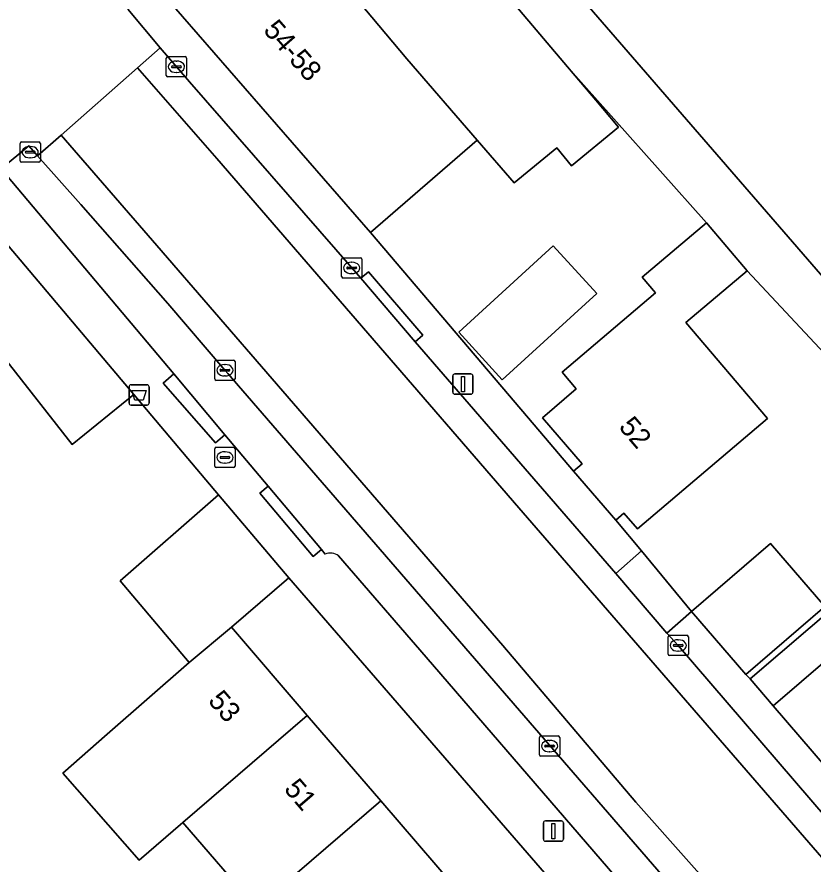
# Model space of a CAD drawing. Extents: x 162172 to 163187, y 382874 to 383685.
# Drawn here: x 162523.12 to 162562.36, y 383350.1 to 383391.83 of the extents above; entities that cross this region are included whole.
import ezdxf

# ---------------------------------------------------------------- set-up
doc = ezdxf.new("R2010")
doc.units = 0
for name, color, linetype in [('IMGEO_Afvalbak', 7, 'Continuous'), ('IMGEO_Brandkraan', 7, 'Continuous'), ('IMGEO_Erf', 7, 'Continuous'), ('IMGEO_Kolk', 7, 'Continuous'), ('IMGEO_Lichtmast', 7, 'Continuous'), ('IMGEO_Muur', 7, 'Continuous'), ('IMGEO_Pand', 7, 'Continuous'), ('IMGEO_Pand_nummerreeks', 7, 'Continuous'), ('IMGEO_Parkeervlak_open', 7, 'Continuous'), ('IMGEO_Rijbaan_lokaal_gesloten', 7, 'Continuous'), ('IMGEO_Rijbaan_lokaal_open', 7, 'Continuous'), ('IMGEO_Voetpad_open', 7, 'Continuous')]:
    doc.layers.add(name, color=color, linetype=linetype)

msp = doc.modelspace()

# ---------------------------------------------------------------- linework, layer by layer
at = {"layer": 'IMGEO_Afvalbak'}
for p, q in [((162528.645, 383372.811), (162528.645, 383373.611)), ((162528.645, 383373.611), (162528.645, 383372.811)), ((162528.745, 383373.711), (162529.535, 383373.711)), ((162529.535, 383373.711), (162528.745, 383373.711)), ((162529.635, 383373.611), (162529.635, 383372.811)), ((162529.635, 383372.811), (162529.635, 383373.611)), ((162529.535, 383372.711), (162528.745, 383372.711)), ((162528.745, 383372.711), (162529.535, 383372.711))]:
    msp.add_line(p, q, dxfattribs=at)
msp.add_lwpolyline([(162528.788, 383373.425), (162529.492, 383373.425), (162529.343, 383372.955), (162528.937, 383372.955), (162528.788, 383373.425)], dxfattribs=at)
for centre, start, end in [((162528.745, 383373.611), 90, 180), ((162528.745, 383373.611), 90, 180), ((162529.535, 383373.611), 0, 90), ((162529.535, 383373.611), 360, 90), ((162528.745, 383372.811), 180, 270), ((162528.745, 383372.811), 180, 270), ((162529.535, 383372.811), 270, 0), ((162529.535, 383372.811), 270, 0)]:
    msp.add_arc(centre, 0.1, start, end, dxfattribs=at)
at = {"layer": 'IMGEO_Brandkraan'}
for p, q in [((162532.946, 383370.629), (162533.798, 383370.629)), ((162532.871, 383369.703), (162532.871, 383370.555)), ((162533.359, 383370.409), (162533.384, 383370.409)), ((162533.872, 383370.555), (162533.872, 383369.703)), ((162533.13, 383370.123), (162533.13, 383370.135)), ((162533.568, 383370.086), (162533.17, 383370.086)), ((162533.173, 383370.172), (162533.571, 383370.172)), ((162533.382, 383369.849), (162533.357, 383369.849)), ((162533.614, 383370.135), (162533.614, 383370.123)), ((162533.798, 383369.629), (162532.946, 383369.629))]:
    msp.add_line(p, q, dxfattribs=at)
for points in [[(162532.946, 383370.629), (162533.798, 383370.629)], [(162532.871, 383369.703), (162532.871, 383370.555)], [(162533.872, 383370.555), (162533.872, 383369.703)], [(162533.798, 383369.629), (162532.946, 383369.629)]]:
    msp.add_lwpolyline(points, dxfattribs=at)
for centre, radius, start, end in [((162532.948, 383370.553), 0.0765, 91.552, 178.448), ((162532.948, 383370.553), 0.0765, 91.552, 178.448), ((162533.796, 383370.553), 0.0765, 1.552, 88.448), ((162533.796, 383370.553), 0.0765, 1.552, 88.448), ((162533.17, 383370.132), 0.0403, 85.8775, 175.7526), ((162533.167, 383370.122), 0.0366, 178.938, 274.7102), ((162533.571, 383370.129), 0.043, 264.8664, 352.4533), ((162533.575, 383370.134), 0.0386, 1.7309, 96.639), ((162532.948, 383369.705), 0.0765, 181.552, 268.448), ((162532.948, 383369.705), 0.0765, 181.552, 268.448), ((162533.796, 383369.705), 0.0765, 271.552, 358.448), ((162533.796, 383369.705), 0.0765, 271.552, 358.448)]:
    msp.add_arc(centre, radius, start, end, dxfattribs=at)
for centre, major_axis, ratio, start_param, end_param in [((162533.358, 383370.129), (-0.387, 0.002), 0.722429, 4.712389, 7.853982), ((162533.383, 383370.129), (-0.39, 0.002), 0.717154, 1.570796, 4.712389)]:
    msp.add_ellipse(centre, major_axis=major_axis, ratio=ratio, start_param=start_param, end_param=end_param, dxfattribs=at)
at = {"layer": 'IMGEO_Erf'}
for points in [[(162550.264, 383389.374), (162551.649, 383387.736), (162551.992, 383387.331), (162552.774, 383386.406), (162550.451, 383384.5), (162549.73, 383385.379), (162547.632, 383383.657), (162545.802, 383385.77), (162540.541, 383381.215), (162548.613, 383371.735), (162550.557, 383369.452), (162550.981, 383369.818), (162549.029, 383372.089), (162550.692, 383373.519), (162549.999, 383374.325), (162554.59, 383378.246), (162553.943, 383379.008), (162557.107, 383381.692)], [(162544.894, 383376.309), (162549.554, 383380.563), (162551.702, 383378.211), (162547.042, 383373.956)], [(162566.716, 383371.198), (162559.112, 383379.328), (162556.099, 383376.772), (162560.11, 383372.044), (162553.704, 383366.609), (162553.038, 383367.382), (162552.635, 383367.035), (162553.909, 383365.522), (162556.365, 383362.547), (162560.263, 383365.898), (162562.943, 383362.781), (162559.045, 383359.429), (162559.261, 383359.225), (162569.735, 383368.176)]]:
    msp.add_lwpolyline(points, close=True, dxfattribs=at)
for points in [[(162534.92, 383347.938), (162531.298, 383352.148), (162529.139, 383350.291), (162525.381, 383354.579), (162527.562, 383356.491), (162531.601, 383360.031), (162528.208, 383364.045), (162533.053, 383368.288), (162528.873, 383373.233), (162525.842, 383370.767), (162522.567, 383374.937)], [(162536.515, 383364.193), (162533.692, 383361.764), (162537.428, 383357.422), (162541.049, 383353.211), (162544.672, 383349.001), (162548.294, 383344.79), (162552.03, 383340.447), (162554.184, 383342.492)], [(162554.253, 383343.752), (162536.515, 383364.193)], [(162563.192, 383360.287), (162560.402, 383357.895), (162564.338, 383353.303)]]:
    msp.add_lwpolyline(points, dxfattribs=at)
at = {"layer": 'IMGEO_Kolk'}
for p, q in [((162530.556, 383389.878), (162531.408, 383389.878)), ((162530.481, 383388.952), (162530.481, 383389.804)), ((162530.783, 383389.421), (162531.181, 383389.421)), ((162530.969, 383389.658), (162530.994, 383389.658)), ((162531.482, 383389.804), (162531.482, 383388.952)), ((162530.74, 383389.372), (162530.74, 383389.384)), ((162531.178, 383389.335), (162530.78, 383389.335)), ((162530.992, 383389.098), (162530.967, 383389.098)), ((162531.224, 383389.384), (162531.224, 383389.372)), ((162531.408, 383388.878), (162530.556, 383388.878)), ((162523.346, 383385.673), (162524.198, 383385.673)), ((162523.271, 383384.747), (162523.271, 383385.599)), ((162523.759, 383385.453), (162523.784, 383385.453)), ((162524.272, 383385.599), (162524.272, 383384.747)), ((162523.53, 383385.167), (162523.53, 383385.179)), ((162523.968, 383385.13), (162523.57, 383385.13)), ((162523.573, 383385.216), (162523.971, 383385.216)), ((162523.782, 383384.893), (162523.757, 383384.893)), ((162524.014, 383385.179), (162524.014, 383385.167)), ((162524.198, 383384.673), (162523.346, 383384.673)), ((162539.12, 383379.043), (162539.12, 383379.895)), ((162539.195, 383379.969), (162540.047, 383379.969)), ((162540.121, 383379.895), (162540.121, 383379.043)), ((162539.379, 383379.463), (162539.379, 383379.475)), ((162539.817, 383379.426), (162539.419, 383379.426)), ((162539.422, 383379.512), (162539.82, 383379.512)), ((162539.608, 383379.749), (162539.633, 383379.749)), ((162539.863, 383379.475), (162539.863, 383379.463)), ((162539.631, 383379.189), (162539.606, 383379.189)), ((162540.047, 383378.969), (162539.195, 383378.969)), ((162532.868, 383374.003), (162532.868, 383374.855)), ((162532.943, 383374.929), (162533.795, 383374.929)), ((162533.869, 383374.855), (162533.869, 383374.003)), ((162533.127, 383374.423), (162533.127, 383374.435)), ((162533.565, 383374.386), (162533.167, 383374.386)), ((162533.17, 383374.472), (162533.568, 383374.472)), ((162533.356, 383374.709), (162533.381, 383374.709)), ((162533.611, 383374.435), (162533.611, 383374.423)), ((162533.379, 383374.149), (162533.354, 383374.149)), ((162533.795, 383373.929), (162532.943, 383373.929)), ((162555.215, 383360.44), (162555.215, 383361.292)), ((162555.29, 383361.366), (162556.142, 383361.366)), ((162555.703, 383361.146), (162555.728, 383361.146)), ((162556.216, 383361.292), (162556.216, 383360.44)), ((162555.474, 383360.86), (162555.474, 383360.872)), ((162555.912, 383360.823), (162555.514, 383360.823)), ((162555.517, 383360.909), (162555.915, 383360.909)), ((162555.958, 383360.872), (162555.958, 383360.86)), ((162556.142, 383360.366), (162555.29, 383360.366)), ((162555.726, 383360.586), (162555.701, 383360.586)), ((162548.874, 383355.482), (162548.874, 383356.334)), ((162548.949, 383356.408), (162549.801, 383356.408)), ((162549.362, 383356.188), (162549.387, 383356.188)), ((162549.875, 383356.334), (162549.875, 383355.482)), ((162549.133, 383355.902), (162549.133, 383355.914)), ((162549.571, 383355.865), (162549.173, 383355.865)), ((162549.176, 383355.951), (162549.574, 383355.951)), ((162549.385, 383355.628), (162549.36, 383355.628)), ((162549.617, 383355.914), (162549.617, 383355.902)), ((162549.801, 383355.408), (162548.949, 383355.408))]:
    msp.add_line(p, q, dxfattribs=at)
for points in [[(162530.556, 383389.878), (162531.408, 383389.878)], [(162530.481, 383388.952), (162530.481, 383389.804)], [(162531.482, 383389.804), (162531.482, 383388.952)], [(162531.408, 383388.878), (162530.556, 383388.878)], [(162523.346, 383385.673), (162524.198, 383385.673)], [(162523.271, 383384.747), (162523.271, 383385.599)], [(162524.272, 383385.599), (162524.272, 383384.747)], [(162524.198, 383384.673), (162523.346, 383384.673)], [(162539.12, 383379.043), (162539.12, 383379.895)], [(162539.195, 383379.969), (162540.047, 383379.969)], [(162540.121, 383379.895), (162540.121, 383379.043)], [(162540.047, 383378.969), (162539.195, 383378.969)], [(162532.868, 383374.003), (162532.868, 383374.855)], [(162532.943, 383374.929), (162533.795, 383374.929)], [(162533.869, 383374.855), (162533.869, 383374.003)], [(162533.795, 383373.929), (162532.943, 383373.929)], [(162555.215, 383360.44), (162555.215, 383361.292)], [(162555.29, 383361.366), (162556.142, 383361.366)], [(162556.216, 383361.292), (162556.216, 383360.44)], [(162556.142, 383360.366), (162555.29, 383360.366)], [(162548.874, 383355.482), (162548.874, 383356.334)], [(162548.949, 383356.408), (162549.801, 383356.408)], [(162549.875, 383356.334), (162549.875, 383355.482)], [(162549.801, 383355.408), (162548.949, 383355.408)]]:
    msp.add_lwpolyline(points, dxfattribs=at)
for centre, radius, start, end in [((162530.558, 383389.802), 0.0765, 91.552, 178.448), ((162530.558, 383389.802), 0.0765, 91.552, 178.448), ((162531.406, 383389.802), 0.0765, 1.552, 88.448), ((162531.406, 383389.802), 0.0765, 1.552, 88.448), ((162530.78, 383389.381), 0.0403, 85.8775, 175.7526), ((162531.185, 383389.383), 0.0386, 1.7309, 96.639), ((162530.777, 383389.371), 0.0366, 178.938, 274.7102), ((162531.181, 383389.378), 0.043, 264.8664, 352.4533), ((162530.558, 383388.954), 0.0765, 181.552, 268.448), ((162530.558, 383388.954), 0.0765, 181.552, 268.448), ((162531.406, 383388.954), 0.0765, 271.552, 358.448), ((162531.406, 383388.954), 0.0765, 271.552, 358.448), ((162523.348, 383385.597), 0.0765, 91.552, 178.448), ((162523.348, 383385.597), 0.0765, 91.552, 178.448), ((162524.196, 383385.597), 0.0765, 1.552, 88.448), ((162524.196, 383385.597), 0.0765, 1.552, 88.448), ((162523.57, 383385.176), 0.0403, 85.8775, 175.7526), ((162523.567, 383385.166), 0.0366, 178.938, 274.7102), ((162523.971, 383385.173), 0.043, 264.8664, 352.4533), ((162523.975, 383385.178), 0.0386, 1.7309, 96.639), ((162523.348, 383384.749), 0.0765, 181.552, 268.448), ((162523.348, 383384.749), 0.0765, 181.552, 268.448), ((162524.196, 383384.749), 0.0765, 271.552, 358.448), ((162524.196, 383384.749), 0.0765, 271.552, 358.448), ((162539.197, 383379.893), 0.0765, 91.552, 178.448), ((162539.197, 383379.893), 0.0765, 91.552, 178.448), ((162540.045, 383379.893), 0.0765, 1.552, 88.448), ((162540.045, 383379.893), 0.0765, 1.552, 88.448), ((162539.419, 383379.472), 0.0403, 85.8775, 175.7526), ((162539.416, 383379.462), 0.0366, 178.938, 274.7102), ((162539.82, 383379.469), 0.043, 264.8664, 352.4533), ((162539.824, 383379.474), 0.0386, 1.7309, 96.639), ((162539.197, 383379.045), 0.0765, 181.552, 268.448), ((162539.197, 383379.045), 0.0765, 181.552, 268.448), ((162540.045, 383379.045), 0.0765, 271.552, 358.448), ((162540.045, 383379.045), 0.0765, 271.552, 358.448), ((162532.945, 383374.853), 0.0765, 91.552, 178.448), ((162532.945, 383374.853), 0.0765, 91.552, 178.448), ((162533.793, 383374.853), 0.0765, 1.552, 88.448), ((162533.793, 383374.853), 0.0765, 1.552, 88.448), ((162533.167, 383374.432), 0.0403, 85.8775, 175.7526), ((162533.164, 383374.422), 0.0366, 178.938, 274.7102), ((162533.568, 383374.429), 0.043, 264.8664, 352.4533), ((162533.572, 383374.434), 0.0386, 1.7309, 96.639), ((162532.945, 383374.005), 0.0765, 181.552, 268.448), ((162532.945, 383374.005), 0.0765, 181.552, 268.448), ((162533.793, 383374.005), 0.0765, 271.552, 358.448), ((162533.793, 383374.005), 0.0765, 271.552, 358.448), ((162555.292, 383361.29), 0.0765, 91.552, 178.448), ((162555.292, 383361.29), 0.0765, 91.552, 178.448), ((162556.14, 383361.29), 0.0765, 1.552, 88.448), ((162556.14, 383361.29), 0.0765, 1.552, 88.448), ((162555.514, 383360.869), 0.0403, 85.8775, 175.7526), ((162555.511, 383360.859), 0.0366, 178.938, 274.7102), ((162555.915, 383360.866), 0.043, 264.8664, 352.4533), ((162555.919, 383360.871), 0.0386, 1.7309, 96.639), ((162555.292, 383360.442), 0.0765, 181.552, 268.448), ((162555.292, 383360.442), 0.0765, 181.552, 268.448), ((162556.14, 383360.442), 0.0765, 271.552, 358.448), ((162556.14, 383360.442), 0.0765, 271.552, 358.448), ((162548.951, 383356.332), 0.0765, 91.552, 178.448), ((162548.951, 383356.332), 0.0765, 91.552, 178.448), ((162549.799, 383356.332), 0.0765, 1.552, 88.448), ((162549.799, 383356.332), 0.0765, 1.552, 88.448), ((162549.173, 383355.911), 0.0403, 85.8775, 175.7526), ((162549.17, 383355.901), 0.0366, 178.938, 274.7102), ((162549.574, 383355.908), 0.043, 264.8664, 352.4533), ((162549.578, 383355.913), 0.0386, 1.7309, 96.639), ((162548.951, 383355.484), 0.0765, 181.552, 268.448), ((162548.951, 383355.484), 0.0765, 181.552, 268.448), ((162549.799, 383355.484), 0.0765, 271.552, 358.448), ((162549.799, 383355.484), 0.0765, 271.552, 358.448)]:
    msp.add_arc(centre, radius, start, end, dxfattribs=at)
for centre, major_axis, ratio, start_param, end_param in [((162530.968, 383389.378), (-0.387, 0.002), 0.722429, 4.712389, 7.853982), ((162530.993, 383389.378), (-0.39, 0.002), 0.717154, 1.570796, 4.712389), ((162523.758, 383385.173), (-0.387, 0.002), 0.722429, 4.712389, 7.853982), ((162523.783, 383385.173), (-0.39, 0.002), 0.717154, 1.570796, 4.712389), ((162539.607, 383379.469), (-0.387, 0.002), 0.722429, 4.712389, 7.853982), ((162539.632, 383379.469), (-0.39, 0.002), 0.717154, 1.570796, 4.712389), ((162533.355, 383374.429), (-0.387, 0.002), 0.722429, 4.712389, 7.853982), ((162533.38, 383374.429), (-0.39, 0.002), 0.717154, 1.570796, 4.712389), ((162555.702, 383360.866), (-0.387, 0.002), 0.722429, 4.712389, 7.853982), ((162555.727, 383360.866), (-0.39, 0.002), 0.717154, 1.570796, 4.712389), ((162549.361, 383355.908), (-0.387, 0.002), 0.722429, 4.712389, 7.853982), ((162549.386, 383355.908), (-0.39, 0.002), 0.717154, 1.570796, 4.712389)]:
    msp.add_ellipse(centre, major_axis=major_axis, ratio=ratio, start_param=start_param, end_param=end_param, dxfattribs=at)
at = {"layer": 'IMGEO_Lichtmast'}
for p, q in [((162544.605, 383373.344), (162544.605, 383374.144)), ((162544.605, 383374.144), (162544.605, 383373.344)), ((162544.705, 383374.244), (162545.495, 383374.244)), ((162545.495, 383374.244), (162544.705, 383374.244)), ((162545.595, 383374.144), (162545.595, 383373.344)), ((162545.595, 383373.344), (162545.595, 383374.144)), ((162545.495, 383373.244), (162544.705, 383373.244)), ((162544.705, 383373.244), (162545.495, 383373.244)), ((162549.069, 383351.322), (162549.069, 383352.122)), ((162549.069, 383352.122), (162549.069, 383351.322)), ((162549.169, 383352.222), (162549.959, 383352.222)), ((162549.959, 383352.222), (162549.169, 383352.222)), ((162550.059, 383352.122), (162550.059, 383351.322)), ((162550.059, 383351.322), (162550.059, 383352.122)), ((162549.959, 383351.222), (162549.169, 383351.222)), ((162549.169, 383351.222), (162549.959, 383351.222))]:
    msp.add_line(p, q, dxfattribs=at)
for points in [[(162545.025, 383374.119), (162545.175, 383374.119), (162545.175, 383373.369), (162545.025, 383373.369), (162545.025, 383374.119)], [(162549.489, 383352.097), (162549.639, 383352.097), (162549.639, 383351.347), (162549.489, 383351.347), (162549.489, 383352.097)]]:
    msp.add_lwpolyline(points, dxfattribs=at)
for centre, start, end in [((162544.705, 383374.144), 90, 180), ((162544.705, 383374.144), 90, 180), ((162545.495, 383374.144), 0, 90), ((162545.495, 383374.144), 360, 90), ((162544.705, 383373.344), 180, 270), ((162544.705, 383373.344), 180, 270), ((162545.495, 383373.344), 270, 0), ((162545.495, 383373.344), 270, 0), ((162549.169, 383352.122), 90, 180), ((162549.169, 383352.122), 90, 180), ((162549.959, 383352.122), 0, 90), ((162549.959, 383352.122), 360, 90), ((162549.169, 383351.322), 180, 270), ((162549.169, 383351.322), 180, 270), ((162549.959, 383351.322), 270, 0), ((162549.959, 383351.322), 270, 0)]:
    msp.add_arc(centre, 0.1, start, end, dxfattribs=at)
at = {"layer": 'IMGEO_Muur'}
msp.add_lwpolyline([(162548.613, 383371.735), (162540.541, 383381.215)], dxfattribs=at)
at = {"layer": 'IMGEO_Pand'}
for points in [[(162540.256, 383401.209), (162538.964, 383402.736), (162538.848, 383402.638), (162534.559, 383399.04), (162542.337, 383389.77), (162545.802, 383385.77), (162547.632, 383383.657), (162549.73, 383385.379), (162550.451, 383384.5), (162552.774, 383386.406), (162551.992, 383387.331), (162551.649, 383387.736), (162550.264, 383389.374)], [(162534.559, 383399.04), (162529.793, 383395.041), (162529.74, 383393.652), (162540.541, 383381.215), (162545.802, 383385.77), (162542.337, 383389.77)], [(162519.427, 383384.406), (162517.788, 383383.021), (162514.719, 383380.429), (162520.525, 383373.288), (162522.567, 383374.937), (162525.842, 383370.767), (162528.873, 383373.233)], [(162550.557, 383369.452), (162552.635, 383367.035), (162553.038, 383367.382), (162553.704, 383366.609), (162560.11, 383372.044), (162556.099, 383376.772), (162559.112, 383379.328), (162557.107, 383381.692), (162553.943, 383379.008), (162554.59, 383378.246), (162549.999, 383374.325), (162550.692, 383373.519), (162549.029, 383372.089), (162550.981, 383369.818)], [(162544.894, 383376.309), (162547.042, 383373.956), (162551.702, 383378.211), (162549.554, 383380.563)], [(162533.053, 383368.288), (162528.208, 383364.045), (162531.601, 383360.031), (162533.692, 383361.764), (162536.515, 383364.193)], [(162556.365, 383362.547), (162559.045, 383359.429), (162562.943, 383362.781), (162560.263, 383365.898)], [(162533.692, 383361.764), (162531.601, 383360.031), (162527.562, 383356.491), (162525.381, 383354.579), (162529.139, 383350.291), (162531.298, 383352.148), (162537.428, 383357.422)], [(162541.049, 383353.211), (162537.428, 383357.422), (162531.298, 383352.148), (162534.92, 383347.938)], [(162541.049, 383353.211), (162534.92, 383347.938), (162532.8, 383346.114), (162536.477, 383341.918), (162538.542, 383343.728), (162544.672, 383349.001)]]:
    msp.add_lwpolyline(points, close=True, dxfattribs=at)
msp.add_lwpolyline([(162545.999, 383398.481), (162563.374, 383378.414), (162564.443, 383378.337), (162567.798, 383378.096), (162575.63, 383377.533), (162579.93, 383381.256), (162581.261, 383379.719), (162580.453, 383379.018), (162582.909, 383376.181), (162584.905, 383376.038), (162585.954, 383376.946), (162585.13, 383377.897), (162586.621, 383379.188), (162587.43, 383378.254), (162590.311, 383378.047), (162592.488, 383379.931), (162593.908, 383381.161), (162594.112, 383383.992), (162581.875, 383398.123)], dxfattribs=at)
at = {"layer": 'IMGEO_Parkeervlak_open'}
for points in [[(162559.274, 383344.525), (162556.137, 383348.129), (162533.509, 383374.259), (162533.37, 383374.43), (162530.552, 383377.712), (162526.275, 383382.59), (162524.132, 383384.985), (162523.71, 383385.48), (162522.345, 383384.348), (162530.852, 383374.243), (162533.366, 383371.252), (162535.503, 383368.71), (162538.127, 383365.59), (162538.316, 383365.365)], [(162538.973, 383365.28), (162543.287, 383360.29), (162558.37, 383342.809)]]:
    msp.add_lwpolyline(points, dxfattribs=at)
msp.add_arc((162538.576, 383364.793), 0.629, 50.8361, 114.4204, dxfattribs=at)
at = {"layer": 'IMGEO_Rijbaan_lokaal_gesloten'}
for points in [[(162520.947, 383385.736), (162522.345, 383384.348), (162523.71, 383385.48), (162524.132, 383384.985), (162525.302, 383386.015), (162529.068, 383389.331), (162530.178, 383390.309), (162528.583, 383392.222)], [(162563.724, 383351.569), (162563.062, 383352.332), (162555.711, 383360.865), (162555.161, 383361.47), (162552.634, 383364.406), (162542.748, 383375.831), (162540.068, 383378.956), (162539.62, 383379.468), (162531.623, 383388.636), (162530.178, 383390.309), (162529.068, 383389.331), (162532.979, 383384.867), (162547.857, 383367.645), (162564.078, 383348.944), (162566.493, 383346.567), (162567.778, 383345.671), (162569.764, 383344.268), (162572.023, 383343.216), (162574.438, 383342.515), (162592.762, 383339.748), (162610.619, 383337.021), (162627.21, 383334.45), (162667.305, 383328.139)], [(162564.078, 383348.944), (162547.857, 383367.645), (162532.979, 383384.867), (162529.068, 383389.331), (162525.302, 383386.015), (162530.019, 383380.581), (162547.078, 383360.866), (162553.621, 383353.151), (162561.721, 383344.034), (162563.747, 383342.242)], [(162643.197, 383327.047), (162623.802, 383330.008), (162597.474, 383334.138), (162578.157, 383337.021), (162570.367, 383338.424), (162567.875, 383339.515), (162565.772, 383340.762), (162563.747, 383342.242), (162561.721, 383344.034), (162553.621, 383353.151), (162547.078, 383360.866), (162530.019, 383380.581), (162525.302, 383386.015), (162524.132, 383384.985), (162526.275, 383382.59), (162530.552, 383377.712), (162533.37, 383374.43), (162533.509, 383374.259), (162556.137, 383348.129), (162559.274, 383344.525)]]:
    msp.add_lwpolyline(points, dxfattribs=at)
at = {"layer": 'IMGEO_Rijbaan_lokaal_open'}
for points in [[(162540.256, 383401.209), (162550.264, 383389.374), (162557.107, 383381.692), (162559.112, 383379.328), (162566.716, 383371.198), (162569.735, 383368.176), (162574.27, 383363.636), (162574.756, 383363.046), (162575.389, 383363.568), (162578.52, 383366.243), (162578.711, 383367.361), (162583.958, 383371.911), (162586.743, 383371.46), (162608.501, 383367.951), (162610.322, 383365.389), (162614.183, 383364.828), (162614.769, 383368.544), (162621.775, 383374.778), (162624.11, 383374.55), (162647.002, 383393.986)], [(162563.374, 383378.414), (162545.999, 383398.481)]]:
    msp.add_lwpolyline(points, dxfattribs=at)
at = {"layer": 'IMGEO_Voetpad_open'}
for points in [[(162529.74, 383393.652), (162528.583, 383392.222), (162530.178, 383390.309), (162531.623, 383388.636), (162539.62, 383379.468), (162540.068, 383378.956), (162540.447, 383379.281), (162543.127, 383376.156), (162542.748, 383375.831), (162552.634, 383364.406), (162553.909, 383365.522), (162552.635, 383367.035), (162550.557, 383369.452), (162548.613, 383371.735), (162540.541, 383381.215)], [(162542.748, 383375.831), (162543.127, 383376.156), (162540.447, 383379.281), (162540.068, 383378.956)], [(162533.366, 383371.252), (162530.852, 383374.243), (162530.33, 383373.786), (162532.905, 383370.848)], [(162579.85, 383365.046), (162582.568, 383367.374), (162583.548, 383368.213), (162587.004, 383367.659), (162586.857, 383366.741), (162588.881, 383366.416), (162589.028, 383367.335), (162592.593, 383366.764), (162596.188, 383366.188), (162597.837, 383365.923), (162598.047, 383367.229), (162598.08, 383367.437), (162582.733, 383369.842), (162578.52, 383366.243), (162575.389, 383363.568), (162574.756, 383363.046), (162574.27, 383363.636), (162569.735, 383368.176), (162559.261, 383359.225), (162560.402, 383357.895), (162563.192, 383360.287), (162567.562, 383364.252), (162569.514, 383366.031), (162574.642, 383360.756)], [(162538.127, 383365.59), (162535.503, 383368.71), (162535.096, 383368.368), (162537.719, 383365.247)], [(162553.909, 383365.522), (162552.634, 383364.406), (162555.161, 383361.47), (162556.365, 383362.547)]]:
    msp.add_lwpolyline(points, close=True, dxfattribs=at)
for points in [[(162538.316, 383365.365), (162538.127, 383365.59), (162537.719, 383365.247), (162535.096, 383368.368), (162535.503, 383368.71), (162533.366, 383371.252), (162532.905, 383370.848), (162530.33, 383373.786), (162530.852, 383374.243), (162522.345, 383384.348), (162520.947, 383385.736), (162519.427, 383384.406), (162528.873, 383373.233), (162533.053, 383368.288), (162536.515, 383364.193), (162554.253, 383343.752)], [(162554.184, 383342.492), (162552.03, 383340.447), (162553.936, 383338.173), (162558.288, 383342.193), (162558.022, 383342.451), (162558.37, 383342.809), (162543.287, 383360.29), (162538.973, 383365.28)], [(162564.338, 383353.303), (162560.402, 383357.895), (162559.261, 383359.225), (162559.045, 383359.429), (162556.365, 383362.547), (162555.161, 383361.47), (162555.711, 383360.865), (162563.062, 383352.332), (162563.724, 383351.569)]]:
    msp.add_lwpolyline(points, dxfattribs=at)
msp.add_arc((162538.576, 383364.793), 0.629, 50.8361, 114.4204, dxfattribs=at)

# ---------------------------------------------------------------- texts
at = {"layer": 'IMGEO_Pand_nummerreeks'}
for s, rotation, p in [('54-58', 311.1859, (162535.222, 383391.155)), ('52', 310.4676, (162552.746, 383371.615)), ('53', 310.7038, (162532.5, 383358.12)), ('51', 310.7038, (162536.242, 383353.771))]:
    msp.add_text(s, height=1, rotation=rotation, dxfattribs=at).set_placement(p)

doc.saveas('drawing.dxf')
